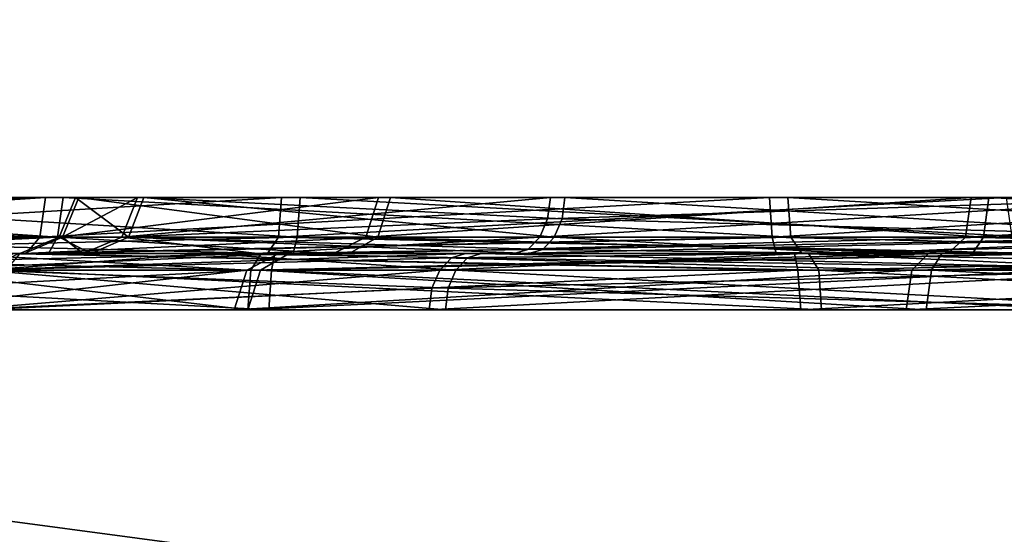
# Model space of a CAD drawing. Header units: millimetres. Extents: x -150 to 150, y -85 to 1149.
# Tile 705 of 1056: x -53.626 to -53.101, y 1008.85 to 1009.125. Entities that reach past the tile are written whole.
import ezdxf

# ---------------------------------------------------------------- set-up
doc = ezdxf.new("R2010")
doc.units = ezdxf.units.MM
doc.header["$LTSCALE"] = 21.359881
for name, color, linetype in [('674', 7, 'CONTINUOUS'), ('675', 7, 'CONTINUOUS'), ('676', 7, 'CONTINUOUS'), ('677', 7, 'CONTINUOUS'), ('678', 7, 'CONTINUOUS'), ('679', 7, 'CONTINUOUS'), ('680', 7, 'CONTINUOUS'), ('681', 7, 'CONTINUOUS'), ('715', 7, 'CONTINUOUS'), ('716', 7, 'CONTINUOUS'), ('717', 7, 'CONTINUOUS'), ('718', 7, 'CONTINUOUS'), ('719', 7, 'CONTINUOUS'), ('720', 7, 'CONTINUOUS'), ('721', 7, 'CONTINUOUS'), ('722', 7, 'CONTINUOUS'), ('7562', 7, 'CONTINUOUS'), ('7563', 7, 'CONTINUOUS'), ('7564', 7, 'CONTINUOUS'), ('7565', 7, 'CONTINUOUS'), ('7566', 7, 'CONTINUOUS'), ('7567', 7, 'CONTINUOUS'), ('7568', 7, 'CONTINUOUS'), ('7569', 7, 'CONTINUOUS'), ('7603', 7, 'CONTINUOUS'), ('7604', 7, 'CONTINUOUS'), ('7605', 7, 'CONTINUOUS'), ('7606', 7, 'CONTINUOUS'), ('7607', 7, 'CONTINUOUS'), ('7608', 7, 'CONTINUOUS'), ('7609', 7, 'CONTINUOUS'), ('7610', 7, 'CONTINUOUS'), ('9025', 7, 'CONTINUOUS')]:
    doc.layers.add(name, color=color, linetype=linetype)

msp = doc.modelspace()

# ---------------------------------------------------------------- linework, layer by layer
at = {"layer": '674', "linetype": 'CONTINUOUS'}
for points in [[(-53.50454, 1008.97, 255.09695), (-53.68451, 1008.99121, 255.49605), (-53.69315, 1008.97, 255.49446), (-53.50454, 1008.97, 255.09695)], [(-53.49785, 1008.99121, 255.10264), (-53.68451, 1008.99121, 255.49605), (-53.50454, 1008.97, 255.09695), (-53.49785, 1008.99121, 255.10264)], [(-53.40208, 1008.99121, 256.28843), (-53.4063, 1008.98148, 256.29339), (-53.65773, 1008.97, 255.93303), (-53.40208, 1008.99121, 256.28843)], [(-53.64945, 1008.99121, 255.93008), (-53.40208, 1008.99121, 256.28843), (-53.65773, 1008.97, 255.93303), (-53.64945, 1008.99121, 255.93008)], [(-53.14244, 1008.97, 254.84699), (-53.49785, 1008.99121, 255.10264), (-53.50454, 1008.97, 255.09695), (-53.14244, 1008.97, 254.84699)], [(-53.13949, 1008.99121, 254.85527), (-53.49785, 1008.99121, 255.10264), (-53.14244, 1008.97, 254.84699), (-53.13949, 1008.99121, 254.85527)], [(-52.70388, 1008.97, 254.81157), (-53.13949, 1008.99121, 254.85527), (-53.14244, 1008.97, 254.84699), (-52.70388, 1008.97, 254.81157)], [(-52.70546, 1008.99121, 254.82022), (-53.13949, 1008.99121, 254.85527), (-52.70388, 1008.97, 254.81157), (-52.70546, 1008.99121, 254.82022)], [(-53.4063, 1008.98148, 256.29339), (-53.40777, 1008.97, 256.29513), (-53.65773, 1008.97, 255.93303), (-53.4063, 1008.98148, 256.29339)]]:
    msp.add_3dface(points, dxfattribs=at)
at = {"layer": '675', "linetype": 'CONTINUOUS'}
for points in [[(-53.68451, 1008.99121, 255.49605), (-53.49785, 1008.99121, 255.10264), (-53.48249, 1009, 255.11733), (-53.68451, 1008.99121, 255.49605)], [(-53.66394, 1009, 255.50152), (-53.68451, 1008.99121, 255.49605), (-53.48249, 1009, 255.11733), (-53.66394, 1009, 255.50152)], [(-53.38834, 1009, 256.27228), (-53.64945, 1008.99121, 255.93008), (-53.62959, 1009, 255.92264), (-53.38834, 1009, 256.27228)], [(-53.64945, 1008.99121, 255.93008), (-53.38834, 1009, 256.27228), (-53.39578, 1008.99772, 256.28102), (-53.64945, 1008.99121, 255.93008)], [(-53.40208, 1008.99121, 256.28843), (-53.64945, 1008.99121, 255.93008), (-53.39578, 1008.99772, 256.28102), (-53.40208, 1008.99121, 256.28843)], [(-53.49785, 1008.99121, 255.10264), (-53.13949, 1008.99121, 254.85527), (-53.13401, 1009, 254.87584), (-53.49785, 1008.99121, 255.10264)], [(-53.48249, 1009, 255.11733), (-53.49785, 1008.99121, 255.10264), (-53.13401, 1009, 254.87584), (-53.48249, 1009, 255.11733)], [(-53.13949, 1008.99121, 254.85527), (-52.70546, 1008.99121, 254.82022), (-52.71198, 1009, 254.84059), (-53.13949, 1008.99121, 254.85527)], [(-53.13401, 1009, 254.87584), (-53.13949, 1008.99121, 254.85527), (-52.71198, 1009, 254.84059), (-53.13401, 1009, 254.87584)]]:
    msp.add_3dface(points, dxfattribs=at)
at = {"layer": '676', "linetype": 'CONTINUOUS'}
for points in [[(-53.40777, 1008.97, 256.29513), (-53.4063, 1008.98148, 256.29339), (-53.00867, 1008.99121, 256.47509), (-53.40777, 1008.97, 256.29513)], [(-53.40777, 1008.97, 256.29513), (-53.00867, 1008.99121, 256.47509), (-53.01026, 1008.97, 256.48374), (-53.40777, 1008.97, 256.29513)], [(-53.4063, 1008.98148, 256.29339), (-53.40208, 1008.99121, 256.28843), (-53.00867, 1008.99121, 256.47509), (-53.4063, 1008.98148, 256.29339)]]:
    msp.add_3dface(points, dxfattribs=at)
at = {"layer": '677', "linetype": 'CONTINUOUS'}
for points in [[(-53.40208, 1008.99121, 256.28843), (-53.39578, 1008.99772, 256.28102), (-53.20733, 1009, 256.38908), (-53.40208, 1008.99121, 256.28843)], [(-53.00867, 1008.99121, 256.47509), (-53.40208, 1008.99121, 256.28843), (-53.20733, 1009, 256.38908), (-53.00867, 1008.99121, 256.47509)], [(-53.39578, 1008.99772, 256.28102), (-53.38834, 1009, 256.27228), (-53.20733, 1009, 256.38908), (-53.39578, 1008.99772, 256.28102)], [(-53.00216, 1009, 256.45472), (-53.00867, 1008.99121, 256.47509), (-53.20733, 1009, 256.38908), (-53.00216, 1009, 256.45472)]]:
    msp.add_3dface(points, dxfattribs=at)
at = {"layer": '678', "linetype": 'CONTINUOUS'}
for points in [[(-53.60343, 1009.00879, 255.5109), (-53.43506, 1009.00879, 255.15604), (-53.59479, 1009.03, 255.51249), (-53.60343, 1009.00879, 255.5109)], [(-53.57181, 1009.00879, 255.90241), (-53.60343, 1009.00879, 255.5109), (-53.56353, 1009.03, 255.89946), (-53.57181, 1009.00879, 255.90241)], [(-53.56353, 1009.03, 255.89946), (-53.60343, 1009.00879, 255.5109), (-53.59479, 1009.03, 255.51249), (-53.56353, 1009.03, 255.89946)], [(-53.59479, 1009.03, 255.51249), (-53.43506, 1009.00879, 255.15604), (-53.42837, 1009.03, 255.16174), (-53.59479, 1009.03, 255.51249)], [(-53.34446, 1009.01852, 256.22069), (-53.57181, 1009.00879, 255.90241), (-53.34299, 1009.03, 256.21895), (-53.34446, 1009.01852, 256.22069)], [(-53.34299, 1009.03, 256.21895), (-53.57181, 1009.00879, 255.90241), (-53.56353, 1009.03, 255.89946), (-53.34299, 1009.03, 256.21895)], [(-53.43506, 1009.00879, 255.15604), (-53.11182, 1009.00879, 254.93291), (-53.42837, 1009.03, 255.16174), (-53.43506, 1009.00879, 255.15604)], [(-53.42837, 1009.03, 255.16174), (-53.11182, 1009.00879, 254.93291), (-53.10887, 1009.03, 254.94119), (-53.42837, 1009.03, 255.16174)], [(-53.11182, 1009.00879, 254.93291), (-52.72031, 1009.00879, 254.90129), (-53.10887, 1009.03, 254.94119), (-53.11182, 1009.00879, 254.93291)], [(-53.10887, 1009.03, 254.94119), (-52.72031, 1009.00879, 254.90129), (-52.7219, 1009.03, 254.90994), (-53.10887, 1009.03, 254.94119)], [(-53.34868, 1009.00879, 256.22565), (-53.57181, 1009.00879, 255.90241), (-53.34446, 1009.01852, 256.22069), (-53.34868, 1009.00879, 256.22565)]]:
    msp.add_3dface(points, dxfattribs=at)
at = {"layer": '679', "linetype": 'CONTINUOUS'}
for points in [[(-53.43506, 1009.00879, 255.15604), (-53.60343, 1009.00879, 255.5109), (-53.62392, 1009, 255.50504), (-53.43506, 1009.00879, 255.15604)], [(-53.45036, 1009, 255.14129), (-53.43506, 1009.00879, 255.15604), (-53.62392, 1009, 255.50504), (-53.45036, 1009, 255.14129)], [(-53.62392, 1009, 255.50504), (-53.60343, 1009.00879, 255.5109), (-53.59262, 1009, 255.90721), (-53.62392, 1009, 255.50504)], [(-53.60343, 1009.00879, 255.5109), (-53.57181, 1009.00879, 255.90241), (-53.59262, 1009, 255.90721), (-53.60343, 1009.00879, 255.5109)], [(-53.59262, 1009, 255.90721), (-53.57181, 1009.00879, 255.90241), (-53.49958, 1009, 256.0899), (-53.59262, 1009, 255.90721)], [(-53.57181, 1009.00879, 255.90241), (-53.34868, 1009.00879, 256.22565), (-53.49958, 1009, 256.0899), (-53.57181, 1009.00879, 255.90241)], [(-53.49958, 1009, 256.0899), (-53.34868, 1009.00879, 256.22565), (-53.35498, 1009.00228, 256.23306), (-53.49958, 1009, 256.0899)], [(-53.11182, 1009.00879, 254.93291), (-53.43506, 1009.00879, 255.15604), (-53.45036, 1009, 255.14129), (-53.11182, 1009.00879, 254.93291)], [(-53.11762, 1009, 254.91246), (-53.11182, 1009.00879, 254.93291), (-53.45036, 1009, 255.14129), (-53.11762, 1009, 254.91246)], [(-52.71665, 1009, 254.8804), (-53.11182, 1009.00879, 254.93291), (-53.11762, 1009, 254.91246), (-52.71665, 1009, 254.8804)], [(-52.72031, 1009.00879, 254.90129), (-53.11182, 1009.00879, 254.93291), (-52.71665, 1009, 254.8804), (-52.72031, 1009.00879, 254.90129)], [(-53.36242, 1009, 256.24181), (-53.49958, 1009, 256.0899), (-53.35498, 1009.00228, 256.23306), (-53.36242, 1009, 256.24181)]]:
    msp.add_3dface(points, dxfattribs=at)
at = {"layer": '680', "linetype": 'CONTINUOUS'}
for points in [[(-53.34868, 1009.00879, 256.22565), (-53.34446, 1009.01852, 256.22069), (-52.99223, 1009.03, 256.38537), (-53.34868, 1009.00879, 256.22565)], [(-52.99382, 1009.00879, 256.39402), (-53.34868, 1009.00879, 256.22565), (-52.99223, 1009.03, 256.38537), (-52.99382, 1009.00879, 256.39402)], [(-53.34446, 1009.01852, 256.22069), (-53.34299, 1009.03, 256.21895), (-52.99223, 1009.03, 256.38537), (-53.34446, 1009.01852, 256.22069)]]:
    msp.add_3dface(points, dxfattribs=at)
at = {"layer": '681', "linetype": 'CONTINUOUS'}
for points in [[(-53.36242, 1009, 256.24181), (-53.35498, 1009.00228, 256.23306), (-52.99382, 1009.00879, 256.39402), (-53.36242, 1009, 256.24181)], [(-53.36242, 1009, 256.24181), (-52.99382, 1009.00879, 256.39402), (-52.99749, 1009, 256.41491), (-53.36242, 1009, 256.24181)], [(-53.35498, 1009.00228, 256.23306), (-53.34868, 1009.00879, 256.22565), (-52.99382, 1009.00879, 256.39402), (-53.35498, 1009.00228, 256.23306)]]:
    msp.add_3dface(points, dxfattribs=at)
at = {"layer": '715', "linetype": 'CONTINUOUS'}
for points in [[(-53.68646, 1008.99121, 344.49288), (-53.50507, 1008.99121, 344.88875), (-53.69512, 1008.97, 344.49435), (-53.68646, 1008.99121, 344.49288)], [(-53.69512, 1008.97, 344.49435), (-53.50507, 1008.99121, 344.88875), (-53.51184, 1008.97, 344.89435), (-53.69512, 1008.97, 344.49435)], [(-53.39907, 1008.97, 343.69757), (-53.64561, 1008.99121, 344.05936), (-53.65384, 1008.97, 344.0563), (-53.39907, 1008.97, 343.69757)], [(-53.39347, 1008.99121, 343.70434), (-53.64561, 1008.99121, 344.05936), (-53.39762, 1008.98148, 343.69933), (-53.39347, 1008.99121, 343.70434)], [(-53.39762, 1008.98148, 343.69933), (-53.64561, 1008.99121, 344.05936), (-53.39907, 1008.97, 343.69757), (-53.39762, 1008.98148, 343.69933)], [(-53.50507, 1008.99121, 344.88875), (-53.15005, 1008.99121, 345.14089), (-53.51184, 1008.97, 344.89435), (-53.50507, 1008.99121, 344.88875)], [(-53.51184, 1008.97, 344.89435), (-53.15005, 1008.99121, 345.14089), (-53.15311, 1008.97, 345.14912), (-53.51184, 1008.97, 344.89435)], [(-53.15005, 1008.99121, 345.14089), (-52.71653, 1008.99121, 345.18174), (-53.15311, 1008.97, 345.14912), (-53.15005, 1008.99121, 345.14089)], [(-53.15311, 1008.97, 345.14912), (-52.71653, 1008.99121, 345.18174), (-52.71506, 1008.97, 345.1904), (-53.15311, 1008.97, 345.14912)]]:
    msp.add_3dface(points, dxfattribs=at)
at = {"layer": '716', "linetype": 'CONTINUOUS'}
for points in [[(-53.50507, 1008.99121, 344.88875), (-53.68646, 1008.99121, 344.49288), (-53.66525, 1009, 344.49106), (-53.50507, 1008.99121, 344.88875)], [(-53.48794, 1009, 344.87618), (-53.50507, 1008.99121, 344.88875), (-53.66525, 1009, 344.49106), (-53.48794, 1009, 344.87618)], [(-53.64561, 1008.99121, 344.05936), (-53.39347, 1008.99121, 343.70434), (-53.52641, 1009, 343.87865), (-53.64561, 1008.99121, 344.05936)], [(-53.62667, 1009, 344.06932), (-53.64561, 1008.99121, 344.05936), (-53.52641, 1009, 343.87865), (-53.62667, 1009, 344.06932)], [(-53.52641, 1009, 343.87865), (-53.39347, 1008.99121, 343.70434), (-53.38726, 1008.99772, 343.71184), (-53.52641, 1009, 343.87865)], [(-53.37994, 1009, 343.72068), (-53.52641, 1009, 343.87865), (-53.38726, 1008.99772, 343.71184), (-53.37994, 1009, 343.72068)], [(-53.15005, 1008.99121, 345.14089), (-53.50507, 1008.99121, 344.88875), (-53.48794, 1009, 344.87618), (-53.15005, 1008.99121, 345.14089)], [(-53.14109, 1009, 345.12159), (-53.15005, 1008.99121, 345.14089), (-53.48794, 1009, 344.87618), (-53.14109, 1009, 345.12159)], [(-52.71653, 1008.99121, 345.18174), (-53.15005, 1008.99121, 345.14089), (-52.72041, 1009, 345.16088), (-52.71653, 1008.99121, 345.18174)], [(-52.72041, 1009, 345.16088), (-53.15005, 1008.99121, 345.14089), (-53.14109, 1009, 345.12159), (-52.72041, 1009, 345.16088)]]:
    msp.add_3dface(points, dxfattribs=at)
at = {"layer": '717', "linetype": 'CONTINUOUS'}
for points in [[(-53.39347, 1008.99121, 343.70434), (-53.39762, 1008.98148, 343.69933), (-52.99907, 1008.97, 343.51429), (-53.39347, 1008.99121, 343.70434)], [(-52.9976, 1008.99121, 343.52295), (-53.39347, 1008.99121, 343.70434), (-52.99907, 1008.97, 343.51429), (-52.9976, 1008.99121, 343.52295)], [(-53.39762, 1008.98148, 343.69933), (-53.39907, 1008.97, 343.69757), (-52.99907, 1008.97, 343.51429), (-53.39762, 1008.98148, 343.69933)]]:
    msp.add_3dface(points, dxfattribs=at)
at = {"layer": '718', "linetype": 'CONTINUOUS'}
for points in [[(-53.38726, 1008.99772, 343.71184), (-53.39347, 1008.99121, 343.70434), (-52.9976, 1008.99121, 343.52295), (-53.38726, 1008.99772, 343.71184)], [(-53.37994, 1009, 343.72068), (-53.38726, 1008.99772, 343.71184), (-52.9976, 1008.99121, 343.52295), (-53.37994, 1009, 343.72068)], [(-53.37994, 1009, 343.72068), (-52.9976, 1008.99121, 343.52295), (-52.99372, 1009, 343.54381), (-53.37994, 1009, 343.72068)]]:
    msp.add_3dface(points, dxfattribs=at)
at = {"layer": '719', "linetype": 'CONTINUOUS'}
for points in [[(-53.60519, 1009.00879, 344.47911), (-53.56834, 1009.00879, 344.08807), (-53.59653, 1009.03, 344.47764), (-53.60519, 1009.00879, 344.47911)], [(-53.44158, 1009.00879, 344.83619), (-53.60519, 1009.00879, 344.47911), (-53.43481, 1009.03, 344.83059), (-53.44158, 1009.00879, 344.83619)], [(-53.43481, 1009.03, 344.83059), (-53.60519, 1009.00879, 344.47911), (-53.59653, 1009.03, 344.47764), (-53.43481, 1009.03, 344.83059)], [(-53.59653, 1009.03, 344.47764), (-53.56834, 1009.00879, 344.08807), (-53.56011, 1009.03, 344.09113), (-53.59653, 1009.03, 344.47764)], [(-53.56834, 1009.00879, 344.08807), (-53.34091, 1009.00879, 343.76783), (-53.56011, 1009.03, 344.09113), (-53.56834, 1009.00879, 344.08807)], [(-53.33676, 1009.01852, 343.77284), (-53.33531, 1009.03, 343.7746), (-53.56011, 1009.03, 344.09113), (-53.33676, 1009.01852, 343.77284)], [(-53.34091, 1009.00879, 343.76783), (-53.33676, 1009.01852, 343.77284), (-53.56011, 1009.03, 344.09113), (-53.34091, 1009.00879, 343.76783)], [(-53.12135, 1009.00879, 345.06362), (-53.44158, 1009.00879, 344.83619), (-53.11828, 1009.03, 345.05538), (-53.12135, 1009.00879, 345.06362)], [(-53.11828, 1009.03, 345.05538), (-53.44158, 1009.00879, 344.83619), (-53.43481, 1009.03, 344.83059), (-53.11828, 1009.03, 345.05538)], [(-52.7303, 1009.00879, 345.10047), (-53.12135, 1009.00879, 345.06362), (-52.73177, 1009.03, 345.0918), (-52.7303, 1009.00879, 345.10047)], [(-52.73177, 1009.03, 345.0918), (-53.12135, 1009.00879, 345.06362), (-53.11828, 1009.03, 345.05538), (-52.73177, 1009.03, 345.0918)]]:
    msp.add_3dface(points, dxfattribs=at)
at = {"layer": '720', "linetype": 'CONTINUOUS'}
for points in [[(-53.58828, 1009, 344.08083), (-53.60519, 1009.00879, 344.47911), (-53.62634, 1009, 344.48128), (-53.58828, 1009, 344.08083)], [(-53.62634, 1009, 344.48128), (-53.60519, 1009.00879, 344.47911), (-53.45876, 1009, 344.84869), (-53.62634, 1009, 344.48128)], [(-53.56834, 1009.00879, 344.08807), (-53.60519, 1009.00879, 344.47911), (-53.58828, 1009, 344.08083), (-53.56834, 1009.00879, 344.08807)], [(-53.60519, 1009.00879, 344.47911), (-53.44158, 1009.00879, 344.83619), (-53.45876, 1009, 344.84869), (-53.60519, 1009.00879, 344.47911)], [(-53.35444, 1009, 343.75149), (-53.56834, 1009.00879, 344.08807), (-53.58828, 1009, 344.08083), (-53.35444, 1009, 343.75149)], [(-53.34091, 1009.00879, 343.76783), (-53.56834, 1009.00879, 344.08807), (-53.34712, 1009.00228, 343.76034), (-53.34091, 1009.00879, 343.76783)], [(-53.56834, 1009.00879, 344.08807), (-53.35444, 1009, 343.75149), (-53.34712, 1009.00228, 343.76034), (-53.56834, 1009.00879, 344.08807)], [(-53.45876, 1009, 344.84869), (-53.44158, 1009.00879, 344.83619), (-53.13068, 1009, 345.08278), (-53.45876, 1009, 344.84869)], [(-53.44158, 1009.00879, 344.83619), (-53.12135, 1009.00879, 345.06362), (-53.13068, 1009, 345.08278), (-53.44158, 1009.00879, 344.83619)], [(-53.13068, 1009, 345.08278), (-53.12135, 1009.00879, 345.06362), (-52.72919, 1009, 345.12179), (-53.13068, 1009, 345.08278)], [(-53.12135, 1009.00879, 345.06362), (-52.7303, 1009.00879, 345.10047), (-52.72919, 1009, 345.12179), (-53.12135, 1009.00879, 345.06362)]]:
    msp.add_3dface(points, dxfattribs=at)
at = {"layer": '721', "linetype": 'CONTINUOUS'}
for points in [[(-53.33531, 1009.03, 343.7746), (-53.33676, 1009.01852, 343.77284), (-52.98383, 1009.00879, 343.60422), (-53.33531, 1009.03, 343.7746)], [(-53.33531, 1009.03, 343.7746), (-52.98383, 1009.00879, 343.60422), (-52.98236, 1009.03, 343.61289), (-53.33531, 1009.03, 343.7746)], [(-53.33676, 1009.01852, 343.77284), (-53.34091, 1009.00879, 343.76783), (-52.98383, 1009.00879, 343.60422), (-53.33676, 1009.01852, 343.77284)]]:
    msp.add_3dface(points, dxfattribs=at)
at = {"layer": '722', "linetype": 'CONTINUOUS'}
for points in [[(-53.34091, 1009.00879, 343.76783), (-53.34712, 1009.00228, 343.76034), (-53.18102, 1009, 343.6428), (-53.34091, 1009.00879, 343.76783)], [(-52.98383, 1009.00879, 343.60422), (-53.34091, 1009.00879, 343.76783), (-53.18102, 1009, 343.6428), (-52.98383, 1009.00879, 343.60422)], [(-52.98495, 1009, 343.5829), (-52.98383, 1009.00879, 343.60422), (-53.18102, 1009, 343.6428), (-52.98495, 1009, 343.5829)], [(-53.34712, 1009.00228, 343.76034), (-53.35444, 1009, 343.75149), (-53.18102, 1009, 343.6428), (-53.34712, 1009.00228, 343.76034)]]:
    msp.add_3dface(points, dxfattribs=at)
at = {"layer": '7562', "linetype": 'CONTINUOUS'}
for points in [[(-53.49338, 1008.97, 235.58026), (-53.88778, 1008.99121, 235.77031), (-53.89338, 1008.97, 235.76354), (-53.49338, 1008.97, 235.58026)], [(-53.49191, 1008.99121, 235.58892), (-53.88778, 1008.99121, 235.77031), (-53.49338, 1008.97, 235.58026), (-53.49191, 1008.99121, 235.58892)], [(-53.05532, 1008.97, 235.62153), (-53.49191, 1008.99121, 235.58892), (-53.49338, 1008.97, 235.58026), (-53.05532, 1008.97, 235.62153)], [(-53.05838, 1008.99121, 235.62977), (-53.49191, 1008.99121, 235.58892), (-53.05532, 1008.97, 235.62153), (-53.05838, 1008.99121, 235.62977)]]:
    msp.add_3dface(points, dxfattribs=at)
at = {"layer": '7563', "linetype": 'CONTINUOUS'}
for points in [[(-53.88778, 1008.99121, 235.77031), (-53.49191, 1008.99121, 235.58892), (-53.49008, 1009, 235.61013), (-53.88778, 1008.99121, 235.77031)], [(-53.87521, 1009, 235.78744), (-53.88778, 1008.99121, 235.77031), (-53.49008, 1009, 235.61013), (-53.87521, 1009, 235.78744)], [(-53.49191, 1008.99121, 235.58892), (-53.05838, 1008.99121, 235.62977), (-53.06834, 1009, 235.6487), (-53.49191, 1008.99121, 235.58892)], [(-53.49008, 1009, 235.61013), (-53.49191, 1008.99121, 235.58892), (-53.06834, 1009, 235.6487), (-53.49008, 1009, 235.61013)]]:
    msp.add_3dface(points, dxfattribs=at)
at = {"layer": '7564', "linetype": 'CONTINUOUS'}
for points in [[(-53.64436, 1008.99121, 237.20685), (-53.21084, 1008.99121, 237.2477), (-53.64742, 1008.97, 237.21509), (-53.64436, 1008.99121, 237.20685)], [(-53.64742, 1008.97, 237.21509), (-53.21084, 1008.99121, 237.2477), (-53.20937, 1008.97, 237.25637), (-53.64742, 1008.97, 237.21509)], [(-53.21084, 1008.99121, 237.2477), (-52.81497, 1008.99121, 237.06632), (-53.20937, 1008.97, 237.25637), (-53.21084, 1008.99121, 237.2477)], [(-53.20937, 1008.97, 237.25637), (-52.81497, 1008.99121, 237.06632), (-52.80937, 1008.97, 237.07309), (-53.20937, 1008.97, 237.25637)]]:
    msp.add_3dface(points, dxfattribs=at)
at = {"layer": '7565', "linetype": 'CONTINUOUS'}
for points in [[(-53.21084, 1008.99121, 237.2477), (-53.64436, 1008.99121, 237.20685), (-53.6344, 1009, 237.18792), (-53.21084, 1008.99121, 237.2477)], [(-53.21266, 1009, 237.22649), (-53.21084, 1008.99121, 237.2477), (-53.6344, 1009, 237.18792), (-53.21266, 1009, 237.22649)], [(-52.81497, 1008.99121, 237.06632), (-53.21084, 1008.99121, 237.2477), (-53.21266, 1009, 237.22649), (-52.81497, 1008.99121, 237.06632)], [(-52.82754, 1009, 237.04918), (-52.81497, 1008.99121, 237.06632), (-53.21266, 1009, 237.22649), (-52.82754, 1009, 237.04918)]]:
    msp.add_3dface(points, dxfattribs=at)
at = {"layer": '7566', "linetype": 'CONTINUOUS'}
for points in [[(-53.83522, 1009.00879, 235.8338), (-53.47814, 1009.00879, 235.67019), (-53.82961, 1009.03, 235.84057), (-53.83522, 1009.00879, 235.8338)], [(-53.82961, 1009.03, 235.84057), (-53.47814, 1009.00879, 235.67019), (-53.47667, 1009.03, 235.67885), (-53.82961, 1009.03, 235.84057)], [(-53.47814, 1009.00879, 235.67019), (-53.08709, 1009.00879, 235.70703), (-53.47667, 1009.03, 235.67885), (-53.47814, 1009.00879, 235.67019)], [(-53.47667, 1009.03, 235.67885), (-53.08709, 1009.00879, 235.70703), (-53.09015, 1009.03, 235.71527), (-53.47667, 1009.03, 235.67885)]]:
    msp.add_3dface(points, dxfattribs=at)
at = {"layer": '7567', "linetype": 'CONTINUOUS'}
for points in [[(-53.47814, 1009.00879, 235.67019), (-53.83522, 1009.00879, 235.8338), (-53.84772, 1009, 235.81662), (-53.47814, 1009.00879, 235.67019)], [(-53.4803, 1009, 235.64904), (-53.47814, 1009.00879, 235.67019), (-53.84772, 1009, 235.81662), (-53.4803, 1009, 235.64904)], [(-53.07985, 1009, 235.6871), (-53.47814, 1009.00879, 235.67019), (-53.4803, 1009, 235.64904), (-53.07985, 1009, 235.6871)], [(-53.08709, 1009.00879, 235.70703), (-53.47814, 1009.00879, 235.67019), (-53.07985, 1009, 235.6871), (-53.08709, 1009.00879, 235.70703)]]:
    msp.add_3dface(points, dxfattribs=at)
at = {"layer": '7568', "linetype": 'CONTINUOUS'}
for points in [[(-53.93588, 1009.00879, 236.90216), (-53.93087, 1009.01852, 236.89801), (-53.61259, 1009.03, 237.12135), (-53.93588, 1009.00879, 236.90216)], [(-53.61565, 1009.00879, 237.12959), (-53.93588, 1009.00879, 236.90216), (-53.61259, 1009.03, 237.12135), (-53.61565, 1009.00879, 237.12959)], [(-53.93087, 1009.01852, 236.89801), (-53.92911, 1009.03, 236.89655), (-53.61259, 1009.03, 237.12135), (-53.93087, 1009.01852, 236.89801)], [(-53.22461, 1009.00879, 237.16643), (-53.61565, 1009.00879, 237.12959), (-53.22607, 1009.03, 237.15777), (-53.22461, 1009.00879, 237.16643)], [(-53.22607, 1009.03, 237.15777), (-53.61565, 1009.00879, 237.12959), (-53.61259, 1009.03, 237.12135), (-53.22607, 1009.03, 237.15777)], [(-52.87313, 1009.03, 236.99605), (-53.22461, 1009.00879, 237.16643), (-53.22607, 1009.03, 237.15777), (-52.87313, 1009.03, 236.99605)], [(-52.86753, 1009.00879, 237.00282), (-53.22461, 1009.00879, 237.16643), (-52.87313, 1009.03, 236.99605), (-52.86753, 1009.00879, 237.00282)]]:
    msp.add_3dface(points, dxfattribs=at)
at = {"layer": '7569', "linetype": 'CONTINUOUS'}
for points in [[(-53.95222, 1009, 236.91568), (-53.94338, 1009.00228, 236.90836), (-53.61565, 1009.00879, 237.12959), (-53.95222, 1009, 236.91568)], [(-53.95222, 1009, 236.91568), (-53.61565, 1009.00879, 237.12959), (-53.62289, 1009, 237.14953), (-53.95222, 1009, 236.91568)], [(-53.94338, 1009.00228, 236.90836), (-53.93588, 1009.00879, 236.90216), (-53.61565, 1009.00879, 237.12959), (-53.94338, 1009.00228, 236.90836)], [(-53.61565, 1009.00879, 237.12959), (-53.22461, 1009.00879, 237.16643), (-53.62289, 1009, 237.14953), (-53.61565, 1009.00879, 237.12959)], [(-53.62289, 1009, 237.14953), (-53.22461, 1009.00879, 237.16643), (-53.22244, 1009, 237.18758), (-53.62289, 1009, 237.14953)], [(-53.22461, 1009.00879, 237.16643), (-52.86753, 1009.00879, 237.00282), (-52.85502, 1009, 237.02001), (-53.22461, 1009.00879, 237.16643)], [(-53.22244, 1009, 237.18758), (-53.22461, 1009.00879, 237.16643), (-52.85502, 1009, 237.02001), (-53.22244, 1009, 237.18758)]]:
    msp.add_3dface(points, dxfattribs=at)
at = {"layer": '7603', "linetype": 'CONTINUOUS'}
for points in [[(-53.89639, 1008.99121, 364.22247), (-53.50298, 1008.99121, 364.40913), (-53.90208, 1008.97, 364.22916), (-53.89639, 1008.99121, 364.22247)], [(-53.90208, 1008.97, 364.22916), (-53.50298, 1008.99121, 364.40913), (-53.50456, 1008.97, 364.41777), (-53.90208, 1008.97, 364.22916)], [(-53.50298, 1008.99121, 364.40913), (-53.06895, 1008.99121, 364.37408), (-53.50456, 1008.97, 364.41777), (-53.50298, 1008.99121, 364.40913)], [(-53.50456, 1008.97, 364.41777), (-53.06895, 1008.99121, 364.37408), (-53.066, 1008.97, 364.38235), (-53.50456, 1008.97, 364.41777)]]:
    msp.add_3dface(points, dxfattribs=at)
at = {"layer": '7604', "linetype": 'CONTINUOUS'}
for points in [[(-53.50298, 1008.99121, 364.40913), (-53.89639, 1008.99121, 364.22247), (-53.8817, 1009, 364.20711), (-53.50298, 1008.99121, 364.40913)], [(-53.4975, 1009, 364.38856), (-53.50298, 1008.99121, 364.40913), (-53.8817, 1009, 364.20711), (-53.4975, 1009, 364.38856)], [(-53.06895, 1008.99121, 364.37408), (-53.50298, 1008.99121, 364.40913), (-53.07639, 1009, 364.35421), (-53.06895, 1008.99121, 364.37408)], [(-53.07639, 1009, 364.35421), (-53.50298, 1008.99121, 364.40913), (-53.4975, 1009, 364.38856), (-53.07639, 1009, 364.35421)]]:
    msp.add_3dface(points, dxfattribs=at)
at = {"layer": '7605', "linetype": 'CONTINUOUS'}
for points in [[(-53.19818, 1008.97, 362.74561), (-53.6338, 1008.99121, 362.7893), (-53.63675, 1008.97, 362.78103), (-53.19818, 1008.97, 362.74561)], [(-53.19976, 1008.99121, 362.75425), (-53.6338, 1008.99121, 362.7893), (-53.19818, 1008.97, 362.74561), (-53.19976, 1008.99121, 362.75425)], [(-52.80636, 1008.99121, 362.94091), (-53.19976, 1008.99121, 362.75425), (-52.80066, 1008.97, 362.93422), (-52.80636, 1008.99121, 362.94091)], [(-52.80066, 1008.97, 362.93422), (-53.19976, 1008.99121, 362.75425), (-53.19818, 1008.97, 362.74561), (-52.80066, 1008.97, 362.93422)]]:
    msp.add_3dface(points, dxfattribs=at)
at = {"layer": '7606', "linetype": 'CONTINUOUS'}
for points in [[(-53.6338, 1008.99121, 362.7893), (-53.19976, 1008.99121, 362.75425), (-53.62635, 1009, 362.80917), (-53.6338, 1008.99121, 362.7893)], [(-53.62635, 1009, 362.80917), (-53.19976, 1008.99121, 362.75425), (-53.20524, 1009, 362.77481), (-53.62635, 1009, 362.80917)], [(-53.20524, 1009, 362.77481), (-53.19976, 1008.99121, 362.75425), (-52.82105, 1009, 362.95626), (-53.20524, 1009, 362.77481)], [(-53.19976, 1008.99121, 362.75425), (-52.80636, 1008.99121, 362.94091), (-52.82105, 1009, 362.95626), (-53.19976, 1008.99121, 362.75425)]]:
    msp.add_3dface(points, dxfattribs=at)
at = {"layer": '7607', "linetype": 'CONTINUOUS'}
for points in [[(-53.48812, 1009.00879, 364.32805), (-53.84298, 1009.00879, 364.15968), (-53.48654, 1009.03, 364.31941), (-53.48812, 1009.00879, 364.32805)], [(-53.48654, 1009.03, 364.31941), (-53.84298, 1009.00879, 364.15968), (-53.83729, 1009.03, 364.15299), (-53.48654, 1009.03, 364.31941)], [(-53.09662, 1009.00879, 364.29643), (-53.48812, 1009.00879, 364.32805), (-53.09957, 1009.03, 364.28816), (-53.09662, 1009.00879, 364.29643)], [(-53.09957, 1009.03, 364.28816), (-53.48812, 1009.00879, 364.32805), (-53.48654, 1009.03, 364.31941), (-53.09957, 1009.03, 364.28816)]]:
    msp.add_3dface(points, dxfattribs=at)
at = {"layer": '7608', "linetype": 'CONTINUOUS'}
for points in [[(-53.85774, 1009, 364.17498), (-53.84298, 1009.00879, 364.15968), (-53.49399, 1009, 364.34854), (-53.85774, 1009, 364.17498)], [(-53.84298, 1009.00879, 364.15968), (-53.48812, 1009.00879, 364.32805), (-53.49399, 1009, 364.34854), (-53.84298, 1009.00879, 364.15968)], [(-53.49399, 1009, 364.34854), (-53.48812, 1009.00879, 364.32805), (-53.09182, 1009, 364.31724), (-53.49399, 1009, 364.34854)], [(-53.48812, 1009.00879, 364.32805), (-53.09662, 1009.00879, 364.29643), (-53.09182, 1009, 364.31724), (-53.48812, 1009.00879, 364.32805)]]:
    msp.add_3dface(points, dxfattribs=at)
at = {"layer": '7609', "linetype": 'CONTINUOUS'}
for points in [[(-53.92267, 1009.03, 363.09577), (-53.92441, 1009.01852, 363.09429), (-53.60612, 1009.00879, 362.86694), (-53.92267, 1009.03, 363.09577)], [(-53.92267, 1009.03, 363.09577), (-53.60612, 1009.00879, 362.86694), (-53.60317, 1009.03, 362.87522), (-53.92267, 1009.03, 363.09577)], [(-53.60612, 1009.00879, 362.86694), (-53.21462, 1009.00879, 362.83533), (-53.60317, 1009.03, 362.87522), (-53.60612, 1009.00879, 362.86694)], [(-53.60317, 1009.03, 362.87522), (-53.21462, 1009.00879, 362.83533), (-53.2162, 1009.03, 362.84397), (-53.60317, 1009.03, 362.87522)], [(-53.21462, 1009.00879, 362.83533), (-52.85976, 1009.00879, 363.0037), (-53.2162, 1009.03, 362.84397), (-53.21462, 1009.00879, 362.83533)], [(-53.2162, 1009.03, 362.84397), (-52.85976, 1009.00879, 363.0037), (-52.86545, 1009.03, 363.01039), (-53.2162, 1009.03, 362.84397)], [(-53.92441, 1009.01852, 363.09429), (-53.92936, 1009.00879, 363.09008), (-53.60612, 1009.00879, 362.86694), (-53.92441, 1009.01852, 363.09429)]]:
    msp.add_3dface(points, dxfattribs=at)
at = {"layer": '7610', "linetype": 'CONTINUOUS'}
for points in [[(-53.60612, 1009.00879, 362.86694), (-53.92936, 1009.00879, 363.09008), (-53.79361, 1009, 362.93918), (-53.60612, 1009.00879, 362.86694)], [(-53.61092, 1009, 362.84614), (-53.60612, 1009.00879, 362.86694), (-53.79361, 1009, 362.93918), (-53.61092, 1009, 362.84614)], [(-53.21462, 1009.00879, 362.83533), (-53.60612, 1009.00879, 362.86694), (-53.61092, 1009, 362.84614), (-53.21462, 1009.00879, 362.83533)], [(-53.20876, 1009, 362.81484), (-53.21462, 1009.00879, 362.83533), (-53.61092, 1009, 362.84614), (-53.20876, 1009, 362.81484)], [(-52.85976, 1009.00879, 363.0037), (-53.21462, 1009.00879, 362.83533), (-53.20876, 1009, 362.81484), (-52.85976, 1009.00879, 363.0037)], [(-52.84501, 1009, 362.9884), (-52.85976, 1009.00879, 363.0037), (-53.20876, 1009, 362.81484), (-52.84501, 1009, 362.9884)]]:
    msp.add_3dface(points, dxfattribs=at)
at = {"layer": '9025', "linetype": 'CONTINUOUS'}
for points in [[(-57.6942, 1007.9, 161.3017), (-68.23326, 1009.4, 166.1678), (-46.46939, 1009.4, 157.14606), (-57.6942, 1007.9, 161.3017)], [(-68.23326, 1007.9, 433.8322), (-46.46939, 1007.9, 442.85394), (-57.6942, 1009.4, 438.6983), (-68.23326, 1007.9, 433.8322)], [(-46.58738, 1007.9, 157.18449), (-57.6942, 1007.9, 161.3017), (-46.46939, 1009.4, 157.14606), (-46.58738, 1007.9, 157.18449)], [(-46.46939, 1007.9, 442.85394), (-46.58738, 1009.4, 442.81551), (-57.6942, 1009.4, 438.6983), (-46.46939, 1007.9, 442.85394)]]:
    msp.add_3dface(points, dxfattribs=at)

doc.saveas('drawing.dxf')
